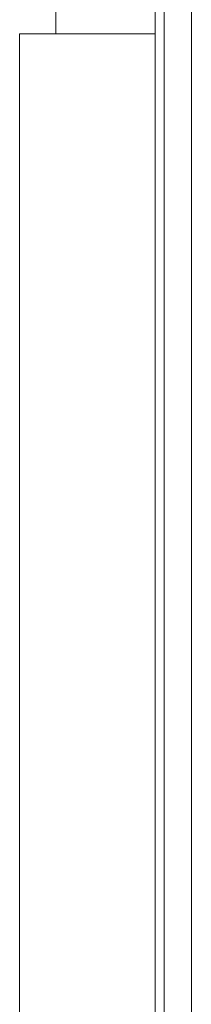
# Model space of a CAD drawing. Header units: millimetres. Extents: x -261 to 187, y -214 to 106.
# Tile 430 of 656: x -192.344 to -192.154, y -71.011 to -69.923. Entities that reach past the tile are written whole.
import ezdxf

# ---------------------------------------------------------------- set-up
doc = ezdxf.new("R2010")
doc.units = ezdxf.units.MM
doc.header["$LTSCALE"] = 0.005
doc.header["$MEASUREMENT"] = 0
doc.layers.add('IFC-Parede padrão-Contorno', color=9, linetype='Continuous', lineweight=5)
doc.layers.add('IFC-Viga-Contorno', color=9, linetype='Continuous', lineweight=5)

msp = doc.modelspace()

# ---------------------------------------------------------------- linework, layer by layer
at = {"layer": 'IFC-Parede padrão-Contorno', "lineweight": 5}
for p, q in [((-192.1939, -72.9548), (-192.1939, -68.8782)), ((-192.1839, -76.7267), (-192.1839, -68.8782)), ((-192.3437, -69.9382), (-192.3195, -69.9382)), ((-192.3437, -71.1364), (-192.3437, -69.9382)), ((-192.3195, -69.9382), (-192.1937, -69.9382)), ((-192.1937, -71.1364), (-192.1937, -69.9382))]:
    msp.add_line(p, q, dxfattribs=at)
at = {"layer": 'IFC-Viga-Contorno', "lineweight": 5}
for p, q in [((-192.1537, -71.8549), (-192.1537, -69.0483)), ((-192.3037, -69.9382), (-192.3037, -69.0582))]:
    msp.add_line(p, q, dxfattribs=at)

doc.saveas('drawing.dxf')
